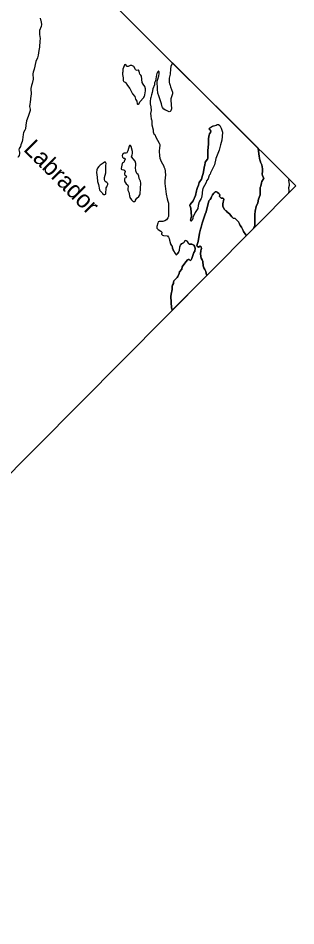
# Model space of a CAD drawing. Extents: x 642515 to 647219, y 6080136 to 6084356.
# Drawn here: x 645233.8 to 645279.1, y 6080858.7 to 6081006.6 of the extents above; entities that cross this region are included whole.
import ezdxf

# ---------------------------------------------------------------- set-up
doc = ezdxf.new("R2010")
doc.units = 0
doc.layers.add('Level 63', color=7, linetype='Continuous')

msp = doc.modelspace()

# ---------------------------------------------------------------- linework, layer by layer
at = {"layer": 'Level 63'}
msp.add_lwpolyline([(644998.48, 6081018.51), (645159.24, 6080858.72), (645279.09, 6080979.29), (645118.32, 6081139.09)], close=True, dxfattribs=at)
for points in [[(645237.41, 6081006.58), (645237.45, 6081006.32), (645237.52, 6081006.18), (645237.57, 6081005.93), (645237.6, 6081005.53), (645237.53, 6081005.2), (645237.29, 6081004.55), (645237.27, 6081004.26), (645237.29, 6081003.88), (645237.34, 6081003.63), (645237.37, 6081003.22), (645237.32, 6081002.91), (645237.25, 6081001.86), (645237.15, 6081001.3), (645237.08, 6081000.56), (645236.95, 6081000.11), (645236.7, 6080999.52), (645236.4, 6080998.26), (645236.24, 6080997.79), (645236.2, 6080997.5), (645236.24, 6080996.65), (645236.08, 6080995.95), (645235.97, 6080995.63), (645235.88, 6080995.14), (645235.92, 6080994.21), (645235.86, 6080993.93), (645235.78, 6080992.88), (645235.68, 6080992.57), (645235.65, 6080992.18), (645235.74, 6080991.76), (645235.75, 6080991.52), (645235.45, 6080990.55), (645235.18, 6080989.83), (645235.05, 6080989.15), (645235.01, 6080988.57), (645234.89, 6080988.32), (645234.69, 6080987.97), (645234.59, 6080987.65), (645234.51, 6080986.75), (645234.44, 6080986.48), (645234.22, 6080985.92), (645234.18, 6080985.67), (645233.97, 6080985.36), (645233.91, 6080985.13), (645233.94, 6080984.94), (645234, 6080984.81), (645234.01, 6080984.52), (645233.94, 6080984.23), (645233.81, 6080983.97), (645233.74, 6080983.9)], [(645253.43, 6080998.1), (645253.36, 6080998.13), (645253.18, 6080998.08), (645253.04, 6080998.1), (645252.91, 6080998.22), (645252.67, 6080998.68), (645252.33, 6080998.86), (645252.05, 6080998.86), (645251.73, 6080998.73), (645251.55, 6080998.7), (645251.46, 6080998.74), (645251.43, 6080998.93), (645251.39, 6080999), (645251.26, 6080999.01), (645251.16, 6080998.96), (645251.07, 6080998.8), (645250.89, 6080998.28), (645250.86, 6080997.81), (645250.82, 6080997.7), (645250.79, 6080997.4), (645250.93, 6080996.84), (645250.91, 6080996.42), (645250.96, 6080996.33), (645251.09, 6080996.22), (645251.23, 6080996.17), (645251.38, 6080996.04), (645251.61, 6080995.63), (645252.03, 6080995.12), (645252.43, 6080994.28), (645252.81, 6080993.83), (645252.95, 6080993.36), (645253.14, 6080993.04), (645253.19, 6080992.65), (645253.25, 6080992.58), (645253.37, 6080992.57), (645253.53, 6080992.68), (645253.65, 6080992.95), (645254.27, 6080993.66), (645254.3, 6080993.76), (645254.38, 6080993.83), (645254.45, 6080994.1), (645254.55, 6080994.76), (645254.55, 6080995.09), (645254.46, 6080995.46), (645254.18, 6080995.83), (645254.04, 6080996.1), (645253.92, 6080997.11), (645253.81, 6080997.31), (645253.66, 6080997.45), (645253.56, 6080997.66), (645253.53, 6080997.97), (645253.43, 6080998.1)], [(645253.53, 6080997.97), (645253.43, 6080998.1), (645253.36, 6080998.13), (645253.18, 6080998.08), (645253.04, 6080998.1), (645252.91, 6080998.22), (645252.67, 6080998.68), (645252.33, 6080998.86), (645252.05, 6080998.86), (645251.73, 6080998.73), (645251.55, 6080998.7), (645251.46, 6080998.74), (645251.43, 6080998.93), (645251.39, 6080999), (645251.26, 6080999.01), (645251.16, 6080998.96), (645251.07, 6080998.8), (645250.89, 6080998.28), (645250.86, 6080997.81), (645250.82, 6080997.7), (645250.79, 6080997.4), (645250.93, 6080996.84), (645250.91, 6080996.42), (645250.96, 6080996.33), (645251.09, 6080996.22), (645251.23, 6080996.17), (645251.38, 6080996.04), (645251.61, 6080995.63), (645252.03, 6080995.12), (645252.43, 6080994.28), (645252.81, 6080993.83), (645252.95, 6080993.36), (645253.14, 6080993.04), (645253.19, 6080992.65), (645253.25, 6080992.58), (645253.37, 6080992.57), (645253.53, 6080992.68), (645253.65, 6080992.95), (645254.27, 6080993.66), (645254.3, 6080993.76), (645254.38, 6080993.83), (645254.45, 6080994.1), (645254.55, 6080994.76), (645254.55, 6080995.09), (645254.46, 6080995.46), (645254.18, 6080995.83), (645254.04, 6080996.1), (645253.92, 6080997.11), (645253.81, 6080997.31), (645253.66, 6080997.45), (645253.56, 6080997.66), (645253.53, 6080997.97)], [(645258.97, 6080999.29), (645258.71, 6080998.7), (645258.64, 6080998.31), (645258.58, 6080997.44), (645258.43, 6080996.8), (645258.43, 6080996.23), (645258.5, 6080995.85), (645258.53, 6080995.81), (645258.62, 6080995.41), (645258.97, 6080994.51), (645258.99, 6080994.25), (645258.7, 6080993.46), (645258.68, 6080993.22), (645258.78, 6080991.83), (645258.71, 6080991.49), (645258.6, 6080991.36), (645258.41, 6080991.32), (645257.88, 6080991.59), (645257.81, 6080991.6), (645257.54, 6080991.76), (645257.35, 6080992.02), (645257.29, 6080992.16), (645257.18, 6080992.65), (645256.72, 6080993.93), (645256.6, 6080994.34), (645256.54, 6080995.01), (645256.48, 6080996.31), (645256.56, 6080996.65), (645256.76, 6080997.16), (645256.82, 6080997.49), (645256.8, 6080997.74), (645256.77, 6080997.85), (645256.68, 6080997.97), (645256.62, 6080997.93), (645256.61, 6080997.87), (645256.51, 6080997.76), (645256.49, 6080997.64), (645256.43, 6080997.58), (645256.35, 6080997.37), (645256.2, 6080996.37), (645256.04, 6080996.06), (645256.02, 6080995.72), (645255.77, 6080995.05), (645255.67, 6080994.46), (645255.53, 6080994.09), (645255.43, 6080993.63), (645255.36, 6080993.47), (645255.3, 6080993.08), (645255.31, 6080992.65), (645255.45, 6080992.15)], [(645272.95, 6080985.4), (645258.97, 6080999.29), (645258.71, 6080998.7), (645258.64, 6080998.31), (645258.58, 6080997.44), (645258.43, 6080996.8), (645258.43, 6080996.23), (645258.5, 6080995.85), (645258.53, 6080995.81), (645258.62, 6080995.41), (645258.97, 6080994.51), (645258.99, 6080994.25), (645258.7, 6080993.46), (645258.68, 6080993.22), (645258.78, 6080991.83), (645258.71, 6080991.49), (645258.6, 6080991.36), (645258.41, 6080991.32), (645257.88, 6080991.59), (645257.81, 6080991.6), (645257.54, 6080991.76), (645257.35, 6080992.02), (645257.29, 6080992.16), (645257.18, 6080992.65), (645256.72, 6080993.93), (645256.6, 6080994.34), (645256.54, 6080995.01), (645256.48, 6080996.31), (645256.56, 6080996.65), (645256.76, 6080997.16), (645256.82, 6080997.49), (645256.8, 6080997.74), (645256.77, 6080997.85), (645256.68, 6080997.97), (645256.62, 6080997.93), (645256.61, 6080997.87), (645256.51, 6080997.76), (645256.49, 6080997.64), (645256.43, 6080997.58), (645256.35, 6080997.37), (645256.2, 6080996.37), (645256.04, 6080996.06), (645256.02, 6080995.72), (645255.77, 6080995.05), (645255.67, 6080994.46), (645255.53, 6080994.09), (645255.43, 6080993.63), (645255.36, 6080993.47), (645255.3, 6080993.08), (645255.31, 6080992.65)], [(645255.31, 6080992.65), (645255.45, 6080992.15), (645255.47, 6080991.55), (645255.37, 6080991.05), (645255.44, 6080990.68), (645255.49, 6080990.15), (645255.54, 6080990.08), (645255.6, 6080989.79), (645255.6, 6080989.18), (645255.79, 6080988.4), (645255.81, 6080988.05), (645255.94, 6080987.75), (645256.06, 6080987.63), (645256.25, 6080987.17), (645256.82, 6080986.23), (645256.9, 6080986.01), (645256.92, 6080985.85), (645256.84, 6080985.47), (645256.81, 6080984.89), (645256.84, 6080984.14), (645256.9, 6080983.75), (645257.13, 6080983.21), (645257.57, 6080982.45), (645257.58, 6080982.35), (645257.72, 6080982.06), (645257.79, 6080981.67), (645257.83, 6080980.97), (645257.77, 6080980.67), (645257.71, 6080979.99), (645257.71, 6080979.63), (645257.92, 6080977.91), (645258.09, 6080977.16), (645258.23, 6080976.79), (645258.3, 6080976.46), (645258.31, 6080975.12), (645258.29, 6080974.29), (645258.22, 6080974.03), (645257.97, 6080973.75), (645257.72, 6080973.58), (645257.39, 6080973.46), (645256.81, 6080973.43), (645256.65, 6080973.38), (645256.55, 6080973.18), (645256.4, 6080972.66), (645256.4, 6080972.36), (645256.65, 6080972.13), (645257.07, 6080971.89), (645257.25, 6080971.73), (645257.28, 6080971.59), (645257.2, 6080971.49), (645257.19, 6080971.37), (645257.34, 6080971.25)], [(645255.45, 6080992.15), (645255.47, 6080991.55), (645255.37, 6080991.05), (645255.44, 6080990.68), (645255.49, 6080990.15), (645255.54, 6080990.08), (645255.6, 6080989.79), (645255.6, 6080989.18), (645255.79, 6080988.4), (645255.81, 6080988.05), (645255.94, 6080987.75), (645256.06, 6080987.63), (645256.25, 6080987.17), (645256.82, 6080986.23), (645256.9, 6080986.01), (645256.92, 6080985.85), (645256.84, 6080985.47), (645256.81, 6080984.89), (645256.84, 6080984.14), (645256.9, 6080983.75), (645257.13, 6080983.21), (645257.57, 6080982.45), (645257.58, 6080982.35), (645257.72, 6080982.06), (645257.79, 6080981.67), (645257.83, 6080980.97), (645257.77, 6080980.67), (645257.71, 6080979.99), (645257.71, 6080979.63), (645257.92, 6080977.91), (645258.09, 6080977.16), (645258.23, 6080976.79), (645258.3, 6080976.46), (645258.31, 6080975.12), (645258.29, 6080974.29), (645258.22, 6080974.03), (645257.97, 6080973.75), (645257.72, 6080973.58), (645257.39, 6080973.46), (645256.81, 6080973.43), (645256.65, 6080973.38), (645256.55, 6080973.18), (645256.4, 6080972.66), (645256.4, 6080972.36), (645256.65, 6080972.13), (645257.07, 6080971.89), (645257.25, 6080971.73), (645257.28, 6080971.59), (645257.2, 6080971.49), (645257.19, 6080971.37), (645257.34, 6080971.25), (645257.48, 6080971.2)], [(645266.45, 6080989.25), (645266.7, 6080989.07), (645266.92, 6080988.65), (645267.04, 6080988.34), (645267.11, 6080988.01), (645267.07, 6080987.31), (645267, 6080986.71), (645266.78, 6080985.93), (645266.58, 6080985.1), (645266.06, 6080983.73), (645265.8, 6080982.69), (645265.18, 6080981.41), (645265.09, 6080981.14), (645265, 6080981.05), (645264.9, 6080980.83), (645264.89, 6080980.76), (645264.76, 6080980.43), (645264.54, 6080980.08), (645264.45, 6080979.82), (645263.94, 6080978.85), (645263.8, 6080978.22), (645263.8, 6080978), (645263.7, 6080977.32), (645263.66, 6080977.2), (645263.47, 6080976.93), (645263.33, 6080976.65), (645263.14, 6080976.08), (645263.1, 6080975.59), (645262.99, 6080975.41), (645262.65, 6080974.94), (645262.27, 6080974.12), (645262.26, 6080973.93), (645262.18, 6080973.67), (645262.06, 6080973.57), (645261.98, 6080973.57), (645261.93, 6080973.69), (645261.95, 6080973.87), (645262.07, 6080974.35), (645262.04, 6080974.91), (645261.95, 6080975.64), (645261.88, 6080975.79), (645261.82, 6080976.07), (645261.86, 6080976.25), (645262.32, 6080976.8), (645262.71, 6080977.67), (645262.88, 6080978.46), (645262.96, 6080978.65), (645263.07, 6080979.02), (645263.23, 6080979.39), (645263.33, 6080979.82), (645263.68, 6080980.33), (645263.87, 6080980.95), (645263.97, 6080981.28), (645264.19, 6080982.5), (645264.23, 6080982.57), (645264.3, 6080983.1), (645264.68, 6080983.63), (645264.73, 6080983.76), (645264.71, 6080984.58), (645264.73, 6080985.22), (645264.76, 6080985.28), (645264.84, 6080986.34), (645264.82, 6080986.96), (645264.93, 6080987.55), (645264.99, 6080987.67), (645264.99, 6080987.76), (645265.14, 6080987.98), (645265.24, 6080988.24), (645265.18, 6080988.31), (645264.99, 6080988.42), (645264.91, 6080988.54), (645264.93, 6080988.61), (645265.07, 6080988.73), (645265.5, 6080989), (645265.61, 6080989.04), (645265.79, 6080989.05), (645266.08, 6080989.16), (645266.26, 6080989.27), (645266.45, 6080989.25)], [(645264.91, 6080988.54), (645264.99, 6080988.42), (645265.18, 6080988.31), (645265.24, 6080988.24), (645265.14, 6080987.98), (645264.99, 6080987.76), (645264.99, 6080987.67), (645264.93, 6080987.55), (645264.82, 6080986.96), (645264.84, 6080986.34), (645264.76, 6080985.28), (645264.73, 6080985.22), (645264.71, 6080984.58), (645264.73, 6080983.76), (645264.68, 6080983.63), (645264.3, 6080983.1), (645264.23, 6080982.57), (645264.19, 6080982.5), (645263.97, 6080981.28), (645263.87, 6080980.95), (645263.68, 6080980.33), (645263.33, 6080979.82), (645263.23, 6080979.39), (645263.07, 6080979.02), (645262.96, 6080978.65), (645262.88, 6080978.46), (645262.71, 6080977.67), (645262.32, 6080976.8), (645261.86, 6080976.25), (645261.82, 6080976.07), (645261.88, 6080975.79), (645261.95, 6080975.64), (645262.04, 6080974.91), (645262.07, 6080974.35), (645261.95, 6080973.87), (645261.93, 6080973.69), (645261.98, 6080973.57), (645262.06, 6080973.57)], [(645266.7, 6080989.07), (645266.92, 6080988.65), (645267.04, 6080988.34), (645267.11, 6080988.01), (645267.07, 6080987.31), (645267, 6080986.71), (645266.78, 6080985.93), (645266.58, 6080985.1), (645266.06, 6080983.73), (645265.8, 6080982.69), (645265.18, 6080981.41), (645265.09, 6080981.14), (645265, 6080981.05), (645264.9, 6080980.83), (645264.89, 6080980.76), (645264.76, 6080980.43), (645264.54, 6080980.08), (645264.45, 6080979.82), (645263.94, 6080978.85), (645263.8, 6080978.22), (645263.8, 6080978), (645263.7, 6080977.32), (645263.66, 6080977.2), (645263.47, 6080976.93), (645263.33, 6080976.65), (645263.14, 6080976.08), (645263.1, 6080975.59), (645262.99, 6080975.41), (645262.65, 6080974.94), (645262.27, 6080974.12), (645262.26, 6080973.93), (645262.18, 6080973.67), (645262.06, 6080973.57)], [(645264.91, 6080988.54), (645264.93, 6080988.61), (645265.07, 6080988.73), (645265.5, 6080989), (645265.61, 6080989.04), (645265.79, 6080989.05), (645266.08, 6080989.16), (645266.26, 6080989.27), (645266.45, 6080989.25), (645266.7, 6080989.07)], [(645252.14, 6080985.84), (645252.03, 6080985.86), (645251.97, 6080985.84), (645251.88, 6080985.73), (645251.7, 6080984.95), (645251.6, 6080984.74), (645251.54, 6080984.66), (645251.36, 6080984.61), (645251.09, 6080984.6), (645250.9, 6080984.5), (645250.8, 6080984.4), (645250.77, 6080984.14), (645250.8, 6080983.92), (645250.95, 6080983.79), (645251.22, 6080983.78), (645251.23, 6080983.57), (645251.16, 6080983.44), (645251.16, 6080983.36), (645251.08, 6080983.28), (645251.06, 6080983.17), (645250.96, 6080983.05), (645250.77, 6080982.94), (645250.74, 6080982.89), (645250.6, 6080982.09), (645250.61, 6080981.96), (645250.7, 6080981.91), (645251.02, 6080981.86), (645251.18, 6080981.79), (645251.23, 6080981.59), (645251.12, 6080981.28), (645251.13, 6080981.12), (645251.41, 6080980.89), (645251.46, 6080980.77), (645251.33, 6080980.57), (645251.22, 6080980.52), (645251.15, 6080980.43), (645251.16, 6080980.09), (645251.2, 6080979.91), (645251.4, 6080979.59), (645251.66, 6080979.39), (645251.72, 6080979.26), (645251.68, 6080978.74), (645251.71, 6080978.54), (645251.83, 6080978.23), (645252.02, 6080977.36), (645252.28, 6080976.96), (645252.57, 6080976.74), (645252.67, 6080976.69), (645252.78, 6080976.7), (645252.91, 6080976.82), (645252.94, 6080976.92), (645253.16, 6080977.24), (645253.47, 6080977.53), (645253.66, 6080977.79), (645253.7, 6080977.97), (645253.79, 6080979.71), (645253.73, 6080980.02), (645253.53, 6080980.46), (645253.47, 6080980.83), (645253.35, 6080981.09), (645253.16, 6080981.29), (645252.99, 6080981.72), (645252.96, 6080982.23), (645253, 6080982.6), (645252.97, 6080982.92), (645252.87, 6080983.27), (645252.28, 6080983.97), (645252.31, 6080984.17), (645252.41, 6080984.29), (645252.45, 6080984.55), (645252.45, 6080984.86), (645252.23, 6080985.66), (645252.14, 6080985.84)], [(645252.23, 6080985.66), (645252.14, 6080985.84), (645252.03, 6080985.86), (645251.97, 6080985.84), (645251.88, 6080985.73), (645251.7, 6080984.95), (645251.6, 6080984.74), (645251.54, 6080984.66), (645251.36, 6080984.61), (645251.09, 6080984.6), (645250.9, 6080984.5), (645250.8, 6080984.4), (645250.77, 6080984.14), (645250.8, 6080983.92), (645250.95, 6080983.79), (645251.22, 6080983.78), (645251.23, 6080983.57), (645251.16, 6080983.44), (645251.16, 6080983.36), (645251.08, 6080983.28), (645251.06, 6080983.17), (645250.96, 6080983.05), (645250.77, 6080982.94), (645250.74, 6080982.89), (645250.6, 6080982.09), (645250.61, 6080981.96), (645250.7, 6080981.91), (645251.02, 6080981.86), (645251.18, 6080981.79), (645251.23, 6080981.59), (645251.12, 6080981.28), (645251.13, 6080981.12), (645251.41, 6080980.89), (645251.46, 6080980.77), (645251.33, 6080980.57), (645251.22, 6080980.52), (645251.15, 6080980.43), (645251.16, 6080980.09), (645251.2, 6080979.91), (645251.4, 6080979.59), (645251.66, 6080979.39), (645251.72, 6080979.26), (645251.68, 6080978.74), (645251.71, 6080978.54), (645251.83, 6080978.23), (645252.02, 6080977.36), (645252.28, 6080976.96), (645252.57, 6080976.74), (645252.67, 6080976.69), (645252.78, 6080976.7), (645252.91, 6080976.82), (645252.94, 6080976.92), (645253.16, 6080977.24), (645253.47, 6080977.53), (645253.66, 6080977.79), (645253.7, 6080977.97), (645253.79, 6080979.71), (645253.73, 6080980.02), (645253.53, 6080980.46), (645253.47, 6080980.83), (645253.35, 6080981.09), (645253.16, 6080981.29), (645252.99, 6080981.72), (645252.96, 6080982.23), (645253, 6080982.6), (645252.97, 6080982.92), (645252.87, 6080983.27), (645252.28, 6080983.97), (645252.31, 6080984.17), (645252.41, 6080984.29), (645252.45, 6080984.55), (645252.45, 6080984.86), (645252.23, 6080985.66)], [(645266.63, 6080977.93), (645266.67, 6080977.82), (645266.66, 6080977.54), (645266.75, 6080977.41), (645266.91, 6080977.28), (645267.01, 6080977.25), (645267.18, 6080977.25), (645267.31, 6080977.18), (645267.33, 6080977.11), (645267.16, 6080976.31), (645267.16, 6080975.94), (645267.21, 6080975.78), (645267.45, 6080975.39), (645267.64, 6080975.22), (645267.76, 6080975.17), (645267.79, 6080975.11), (645268.28, 6080974.69), (645268.63, 6080974.22), (645268.85, 6080974.02), (645269.17, 6080973.93), (645269.73, 6080973.38), (645269.91, 6080973.09), (645270.02, 6080972.82), (645270.23, 6080972.51), (645270.52, 6080971.98), (645270.57, 6080971.82), (645270.95, 6080971.26), (645270.97, 6080971.12), (645272.1, 6080972.26), (645272.37, 6080972.74), (645272.4, 6080972.87), (645272.4, 6080974.57), (645272.44, 6080975.15), (645272.61, 6080975.89), (645272.86, 6080976.48), (645273, 6080977.11), (645273.24, 6080977.81), (645273.29, 6080978.97), (645273.39, 6080979.22), (645273.49, 6080979.76), (645273.56, 6080979.99), (645273.82, 6080980.39), (645273.84, 6080980.47), (645273.66, 6080980.93), (645273.61, 6080981.17), (645273.66, 6080981.64), (645273.66, 6080982.04), (645273.52, 6080982.67), (645273.31, 6080983.12), (645273.25, 6080983.4), (645273.21, 6080983.45), (645273.09, 6080984.12), (645272.96, 6080985.35), (645272.95, 6080985.4)], [(645272.95, 6080985.4), (645272.96, 6080985.35), (645273.09, 6080984.12), (645273.21, 6080983.45), (645273.25, 6080983.4), (645273.31, 6080983.12), (645273.52, 6080982.67), (645273.66, 6080982.04), (645273.66, 6080981.64), (645273.61, 6080981.17), (645273.66, 6080980.93), (645273.84, 6080980.47), (645273.82, 6080980.39), (645273.56, 6080979.99), (645273.49, 6080979.76), (645273.39, 6080979.22), (645273.29, 6080978.97), (645273.24, 6080977.81), (645273, 6080977.11), (645272.86, 6080976.48), (645272.61, 6080975.89), (645272.44, 6080975.15), (645272.4, 6080974.57), (645272.4, 6080972.87), (645272.37, 6080972.74), (645272.1, 6080972.26)], [(645248.03, 6080983.14), (645247.88, 6080983.11), (645247.67, 6080982.95), (645247.18, 6080982.63), (645246.97, 6080982.44), (645246.73, 6080982.16), (645246.62, 6080981.86), (645246.6, 6080981.45), (645246.7, 6080980.68), (645246.73, 6080979.96), (645246.88, 6080979.51), (645247.05, 6080978.63), (645247.13, 6080978.48), (645247.51, 6080978.15), (645247.57, 6080978.04), (645247.79, 6080977.84), (645247.92, 6080977.83), (645248.02, 6080977.9), (645248.07, 6080977.98), (645248.16, 6080978.95), (645248.24, 6080979.13), (645248.32, 6080979.21), (645248.32, 6080979.29), (645248.44, 6080979.47), (645248.43, 6080979.67), (645248.28, 6080979.83), (645248.01, 6080979.95), (645247.92, 6080980.08), (645247.86, 6080980.32), (645247.88, 6080980.64), (645248.1, 6080981.36), (645248.08, 6080982.56), (645248.14, 6080982.89), (645248.11, 6080983.04), (645248.03, 6080983.14)], [(645248.11, 6080983.04), (645248.03, 6080983.14), (645247.88, 6080983.11), (645247.67, 6080982.95), (645247.18, 6080982.63), (645246.97, 6080982.44), (645246.73, 6080982.16), (645246.62, 6080981.86), (645246.6, 6080981.45), (645246.7, 6080980.68), (645246.73, 6080979.96), (645246.88, 6080979.51), (645247.05, 6080978.63), (645247.13, 6080978.48), (645247.51, 6080978.15), (645247.57, 6080978.04), (645247.79, 6080977.84), (645247.92, 6080977.83), (645248.02, 6080977.9), (645248.07, 6080977.98), (645248.16, 6080978.95), (645248.24, 6080979.13), (645248.32, 6080979.21), (645248.32, 6080979.29), (645248.44, 6080979.47), (645248.43, 6080979.67), (645248.28, 6080979.83), (645248.01, 6080979.95), (645247.92, 6080980.08), (645247.86, 6080980.32), (645247.88, 6080980.64), (645248.1, 6080981.36), (645248.08, 6080982.56), (645248.14, 6080982.89), (645248.11, 6080983.04)], [(645277.96, 6080980.42), (645277.91, 6080980.18), (645278.01, 6080979.5), (645277.99, 6080979.3), (645277.87, 6080978.92), (645277.96, 6080978.47), (645277.9, 6080978.1)], [(645259.23, 6080963.87), (645259.17, 6080963.78), (645259.12, 6080963.58), (645259.12, 6080963.37), (645258.97, 6080963.1), (645258.92, 6080962.94), (645258.92, 6080962.38), (645258.73, 6080961.61), (645258.7, 6080961.23), (645258.8, 6080959.38), (645258.92, 6080959.04), (645258.94, 6080959.02), (645264.55, 6080964.66), (645264.54, 6080964.77), (645264.43, 6080965.29), (645264.22, 6080965.65), (645264.1, 6080965.93), (645263.99, 6080966.25), (645263.91, 6080966.92), (645263.83, 6080967.19), (645263.64, 6080967.51), (645263.58, 6080967.73), (645263.55, 6080968.22), (645263.57, 6080968.61), (645263.65, 6080968.94), (645263.69, 6080969), (645263.67, 6080969.34), (645263.59, 6080969.4), (645263.47, 6080969.42), (645263.19, 6080969.3), (645262.98, 6080969.44), (645262.96, 6080969.57), (645263.13, 6080970.2), (645263.36, 6080971.57), (645263.52, 6080972.19), (645263.65, 6080972.53), (645263.81, 6080973.2), (645264.11, 6080974.15), (645264.3, 6080974.65), (645264.48, 6080975.02), (645264.91, 6080976.83), (645265.12, 6080977.05), (645265.25, 6080977.29), (645265.32, 6080977.5), (645265.5, 6080977.82), (645265.71, 6080978.08), (645265.95, 6080978.27), (645266.12, 6080978.31), (645266.27, 6080978.26), (645266.29, 6080978.2), (645266.54, 6080978.01), (645266.63, 6080977.93)], [(645266.54, 6080978.01), (645266.29, 6080978.2), (645266.27, 6080978.26), (645266.12, 6080978.31), (645265.95, 6080978.27), (645265.71, 6080978.08), (645265.5, 6080977.82), (645265.32, 6080977.5), (645265.25, 6080977.29), (645265.12, 6080977.05), (645264.91, 6080976.83), (645264.48, 6080975.02), (645264.3, 6080974.65), (645264.11, 6080974.15), (645263.81, 6080973.2), (645263.65, 6080972.53), (645263.52, 6080972.19), (645263.36, 6080971.57), (645263.13, 6080970.2), (645262.96, 6080969.57), (645262.98, 6080969.44), (645263.19, 6080969.3), (645263.47, 6080969.42), (645263.59, 6080969.4), (645263.67, 6080969.34), (645263.69, 6080969), (645263.65, 6080968.94), (645263.57, 6080968.61), (645263.55, 6080968.22), (645263.58, 6080967.73), (645263.64, 6080967.51), (645263.83, 6080967.19), (645263.91, 6080966.92), (645263.99, 6080966.25), (645264.1, 6080965.93), (645264.22, 6080965.65), (645264.43, 6080965.29), (645264.54, 6080964.77), (645264.55, 6080964.66)], [(645270.97, 6080971.12), (645270.95, 6080971.26), (645270.57, 6080971.82), (645270.52, 6080971.98), (645270.23, 6080972.51), (645270.02, 6080972.82), (645269.91, 6080973.09), (645269.73, 6080973.38), (645269.17, 6080973.93), (645268.85, 6080974.02), (645268.63, 6080974.22), (645268.28, 6080974.69), (645267.79, 6080975.11), (645267.76, 6080975.17), (645267.64, 6080975.22), (645267.45, 6080975.39), (645267.21, 6080975.78), (645267.16, 6080975.94), (645267.16, 6080976.31), (645267.33, 6080977.11), (645267.31, 6080977.18), (645267.18, 6080977.25), (645267.01, 6080977.25), (645266.91, 6080977.28), (645266.75, 6080977.41), (645266.66, 6080977.54), (645266.67, 6080977.82), (645266.63, 6080977.93), (645266.54, 6080978.01)], [(645257.34, 6080971.25), (645257.48, 6080971.2), (645258.08, 6080971.14), (645258.16, 6080971.1), (645258.3, 6080970.93), (645258.42, 6080970.7), (645258.46, 6080970.44), (645258.66, 6080969.8), (645258.92, 6080969.39), (645258.94, 6080969.11), (645259.05, 6080968.82), (645259.14, 6080968.7), (645259.39, 6080968.23), (645259.58, 6080968.06), (645259.69, 6080968.09), (645259.94, 6080968.38), (645260.09, 6080968.8), (645260.16, 6080969.31), (645260.27, 6080969.62), (645260.51, 6080969.87), (645260.73, 6080969.98), (645260.88, 6080970.11), (645260.98, 6080970.29), (645261.14, 6080970.34), (645261.37, 6080970.23), (645261.58, 6080969.87), (645261.7, 6080969.76), (645262.13, 6080969.78), (645262.43, 6080969.61), (645262.56, 6080969.45), (645262.62, 6080969.33), (645262.66, 6080969.07), (645262.6, 6080968.65), (645262.44, 6080968.38), (645262.12, 6080967.42), (645262.02, 6080967.22), (645261.96, 6080967.15), (645261.84, 6080967.11), (645261.69, 6080967.25), (645261.54, 6080967.29), (645261.43, 6080967.23), (645260.96, 6080966.68), (645260.56, 6080966.07), (645260.47, 6080965.71), (645260.11, 6080965.27), (645260.03, 6080964.98), (645259.83, 6080964.48), (645259.72, 6080964.32), (645259.51, 6080964.09), (645259.23, 6080963.87)], [(645257.49, 6080971.19), (645258.08, 6080971.14), (645258.17, 6080971.09), (645258.31, 6080970.93), (645258.42, 6080970.69), (645258.46, 6080970.44), (645258.66, 6080969.79), (645258.92, 6080969.39), (645258.95, 6080969.1), (645259.04, 6080968.82), (645259.14, 6080968.7), (645259.39, 6080968.23), (645259.57, 6080968.05), (645259.69, 6080968.08), (645259.94, 6080968.37), (645260.09, 6080968.79), (645260.16, 6080969.3), (645260.26, 6080969.61), (645260.52, 6080969.86), (645260.74, 6080969.97), (645260.89, 6080970.11), (645260.99, 6080970.29)], [(645258.94, 6080959.02), (645258.92, 6080959.04), (645258.8, 6080959.38), (645258.7, 6080961.23), (645258.73, 6080961.61), (645258.92, 6080962.38), (645258.92, 6080962.94), (645258.97, 6080963.1), (645259.12, 6080963.37), (645259.12, 6080963.58), (645259.17, 6080963.78), (645259.23, 6080963.87), (645259.51, 6080964.09), (645259.72, 6080964.32), (645259.83, 6080964.48), (645260.03, 6080964.98), (645260.11, 6080965.27), (645260.47, 6080965.71), (645260.56, 6080966.07), (645260.96, 6080966.68), (645261.43, 6080967.23), (645261.54, 6080967.29), (645261.69, 6080967.25), (645261.84, 6080967.11), (645261.96, 6080967.15), (645262.02, 6080967.22), (645262.12, 6080967.42), (645262.44, 6080968.38), (645262.6, 6080968.65), (645262.66, 6080969.07), (645262.62, 6080969.33), (645262.56, 6080969.45), (645262.43, 6080969.61), (645262.13, 6080969.78), (645261.7, 6080969.76), (645261.58, 6080969.87), (645261.37, 6080970.23), (645261.14, 6080970.34), (645260.98, 6080970.29)]]:
    msp.add_lwpolyline(points, dxfattribs=at)

# ---------------------------------------------------------------- texts
msp.add_text('Labrador', height=2.833, rotation=315.1735, dxfattribs=at).set_placement((645234.53, 6080985.09))

doc.saveas('drawing.dxf')
